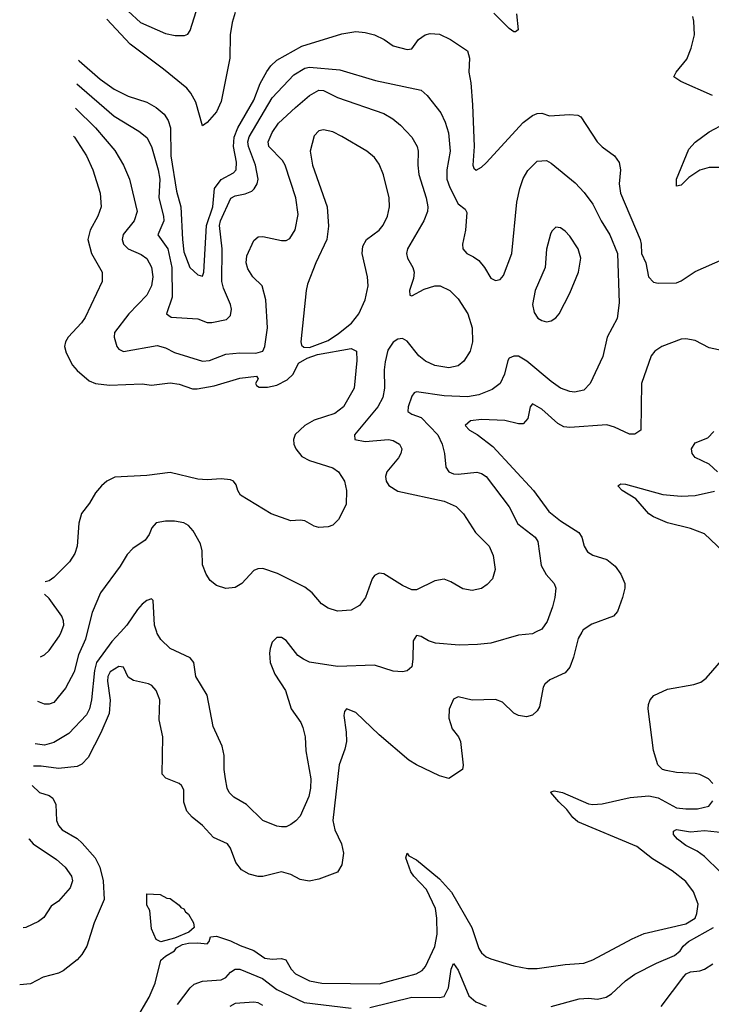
# Model space of a CAD drawing. Header units: inches. Extents: x 1173000 to 1307049, y 522583 to 678455.
# Tile 414 of 617: x 1195803 to 1198779, y 618399 to 622636. Entities that reach past the tile are written whole.
import ezdxf

# ---------------------------------------------------------------- set-up
doc = ezdxf.new("R2010")
doc.units = ezdxf.units.IN
doc.header["$MEASUREMENT"] = 0
doc.layers.add('B1691', color=7, linetype='Continuous')
doc.layers.add('B1692', color=7, linetype='Continuous')

msp = doc.modelspace()

# ---------------------------------------------------------------- linework, layer by layer
at = {"layer": 'B1691', "color": 5}
for points, elevation in [([(1198221.9, 620000), (1198206.6, 619973.4), (1198186.7, 619893.3), (1198169.9, 619850.1), (1198150, 619824.9), (1198084, 619796), (1198062.7, 619777.3), (1198056.3, 619763.7), (1198040.1, 619679.9), (1198030, 619662), (1198010, 619643.8), (1197983.3, 619636.7), (1197950, 619641.7), (1197930, 619652), (1197880, 619700), (1197851.2, 619711.2), (1197750, 619707.3), (1197690, 619722.3), (1197670, 619712.9), (1197650.7, 619669.3), (1197649.3, 619630), (1197664.5, 619584.5), (1197690.8, 619550), (1197699.3, 619530), (1197711.5, 619428.5), (1197709, 619410), (1197650, 619371), (1197610, 619382), (1197510, 619429.3), (1197477, 619450), (1197350, 619558.5), (1197250, 619654.9), (1197209.2, 619670), (1197200.7, 619659.3), (1197198, 619642), (1197208.6, 619570), (1197209.3, 619530), (1197202.3, 619497.7), (1197177.6, 619430), (1197150.5, 619190), (1197158.9, 619150), (1197187.7, 619090), (1197196.8, 619050), (1197190, 618999.1), (1197170, 618967.7), (1197090, 618937.1), (1197049.2, 618929.2), (1197010, 618936.1), (1196970, 618957.7), (1196930, 618969.2), (1196850, 618949.2), (1196830, 618949.2), (1196790, 618959.1), (1196758, 618978), (1196733.1, 619010), (1196710, 619070.5), (1196697, 619090), (1196637.5, 619117.5), (1196590, 619168.7), (1196545, 619205), (1196522.6, 619230), (1196509.2, 619269.2), (1196510, 619322.8), (1196500.1, 619340.1), (1196489.5, 619349.5), (1196432.3, 619372.3), (1196416.5, 619390), (1196419.2, 619550), (1196403.4, 619623.4), (1196406.8, 619710), (1196390.2, 619750), (1196371.3, 619771.3), (1196358.1, 619778.1), (1196292.2, 619792.2), (1196270, 619806.5), (1196250, 619850.4), (1196230, 619852.8), (1196191.9, 619830), (1196182.1, 619810), (1196180.7, 619790), (1196192, 619708), (1196188.7, 619650), (1196153, 619567), (1196098.3, 619461.7), (1196070, 619433), (1196050, 619422.4), (1195970, 619413.3), (1195895.8, 619424.2), (1195862.9, 619423.6)], 1020), ([(1196236.5, 620000), (1196199.8, 619960.2), (1196133.6, 619870), (1196124.4, 619835.6), (1196112.8, 619710), (1196103.8, 619670), (1196090, 619644.6), (1196015.3, 619564.7), (1195950, 619525.3), (1195910, 619514.3), (1195870, 619519.5), (1195869.1, 619519.9)], 1040), ([(1196093.9, 620000), (1196086.5, 619970), (1196056.9, 619903.1), (1196037.4, 619830), (1196000.3, 619759.7), (1195950, 619698.2), (1195930, 619690.2), (1195910, 619690.2), (1195880.6, 619702)], 1060), ([(1195892.9, 619894.3), (1195910, 619902.7), (1195930, 619921.1), (1195975.2, 619984.8), (1195981, 620000)], 1080), ([(1198022.9, 620000), (1198010, 619993.8), (1197950, 619988), (1197830, 619952.6), (1197772.9, 619947.1), (1197694.8, 619945.2), (1197592.6, 619952.6), (1197562.6, 619962.6), (1197530, 619982.3), (1197510, 619986), (1197496.6, 619963.4), (1197495.2, 619884.8), (1197490, 619851), (1197470, 619834.4), (1197450, 619830.3), (1197410, 619833.4), (1197330, 619858.2), (1197170, 619852.9), (1197050, 619872.1), (1197023.7, 619883.7), (1197000.5, 619900.5), (1196950, 619964), (1196930, 619977.7), (1196910, 619978), (1196890, 619957.1), (1196880.7, 619930), (1196877.7, 619910), (1196881, 619870), (1196900.5, 619820.5), (1196947.2, 619750), (1196971, 619670), (1197012.2, 619612.2), (1197022, 619590), (1197031.8, 619550), (1197034.1, 619490), (1197056.6, 619370), (1197055, 619330), (1197046.9, 619293.1), (1197010.5, 619209.5), (1196991.7, 619188.3), (1196970, 619172.4), (1196950, 619163.2), (1196930, 619162.9), (1196910, 619166), (1196849.5, 619189.5), (1196779.7, 619259.7), (1196724.4, 619290), (1196704.6, 619310), (1196695.6, 619330), (1196688.1, 619370), (1196682.4, 619410), (1196682.3, 619470), (1196674.4, 619510), (1196635.3, 619595.3), (1196609.2, 619729.2), (1196561.3, 619810), (1196553, 619870), (1196537.3, 619890), (1196450, 619930.2), (1196410, 619969), (1196394.8, 619994.8), (1196393.1, 620000)], 1040), ([(1198786.3, 619350), (1198767.6, 619370), (1198730, 619388.7), (1198710, 619392.8), (1198630, 619397.2), (1198584.8, 619404.8), (1198569.5, 619410), (1198548.3, 619430), (1198530.7, 619490.7), (1198507.1, 619670), (1198508.3, 619690), (1198516.3, 619710), (1198531.8, 619728.2), (1198590, 619755.9), (1198704.5, 619775.5), (1198734.1, 619785.9), (1198757.4, 619802.6), (1198832.8, 619890)], 980), ([(1195857.6, 619340.4), (1195888.5, 619310), (1195930, 619298), (1195946, 619286), (1195958.4, 619258.4), (1195961.1, 619190), (1195970, 619168.4), (1195986.2, 619150), (1196050, 619112.5), (1196072.3, 619092.3), (1196127.9, 619030), (1196148.7, 618990), (1196162.6, 618930), (1196166.1, 618850), (1196124.2, 618750), (1196092.5, 618650), (1196070, 618613.1), (1196050, 618590.3), (1195990, 618543.6), (1195970, 618532.7), (1195904.4, 618515.6), (1195850, 618487.7), (1195803.2, 618483.7)], 1020), ([(1196301.8, 618330), (1196359.9, 618430), (1196385.9, 618490), (1196410.9, 618589.1), (1196430, 618606.3), (1196469.6, 618630), (1196478.2, 618641.8), (1196503.5, 618656.5), (1196530, 618662.3), (1196570, 618664.1), (1196610, 618659.1), (1196618.4, 618670), (1196624.5, 618690), (1196650, 618692.1), (1196710, 618672.9), (1196752, 618652), (1196810, 618631.3), (1196857.9, 618597.9), (1196890, 618593), (1196930, 618596.2), (1196948.7, 618590), (1196971.3, 618550), (1196989.8, 618529.8), (1197050, 618500.3), (1197102.8, 618490), (1197350, 618487.2), (1197509.7, 618530), (1197534.7, 618545.3), (1197550, 618561.6), (1197590, 618648), (1197599.4, 618700.6), (1197598.2, 618770), (1197591.9, 618811.9), (1197553.2, 618893.2), (1197499, 618950), (1197486.8, 618970), (1197465.3, 619030), (1197469.7, 619050.3), (1197477.7, 619037.7), (1197510, 619020.9), (1197610, 618939.3), (1197661.8, 618881.8), (1197748.3, 618730), (1197779, 618639), (1197790, 618620.3), (1197810, 618603.2), (1197830, 618594.7), (1197930, 618564.7), (1197990, 618553.8), (1198030, 618552.9), (1198150, 618571.1), (1198230, 618576.1), (1198270, 618590.2), (1198438.8, 618681.2), (1198490, 618704.1), (1198670, 618745.7), (1198709.9, 618770.1), (1198717.4, 618790), (1198722.3, 618830), (1198703.1, 618883.1), (1198670, 618927.1), (1198610, 618974), (1198525.4, 619025.4), (1198458.3, 619078.3), (1198204.5, 619184.5), (1198183.1, 619203.1), (1198158, 619238), (1198122.5, 619270), (1198089, 619310), (1198090, 619314), (1198102.6, 619317.4), (1198138.7, 619310), (1198250, 619262.3), (1198270, 619258.7), (1198310, 619261.5), (1198430, 619288.7), (1198510, 619296.5), (1198550, 619287.1), (1198630, 619245), (1198670, 619239.8), (1198719.4, 619240.6), (1198768.3, 619251.7), (1198785.1, 619274.9)], 980), ([(1198816.5, 618970), (1198750, 619034.8), (1198717.9, 619057.9), (1198670, 619082.4), (1198634.2, 619110), (1198615.8, 619130), (1198616, 619144), (1198629.2, 619150.8), (1198690, 619141.9), (1198750, 619146.9), (1198886.7, 619133.3)], 960), ([(1195843.1, 619110.7), (1195843.5, 619110), (1195861.8, 619090), (1195962.1, 619022.1), (1195999.4, 618990), (1196025.8, 618950), (1196030.9, 618930), (1196020, 618900), (1195970, 618842.6), (1195938.8, 618821.2), (1195907.8, 618772.2), (1195884.5, 618755.5), (1195830, 618729.1), (1195818.7, 618727.9)], 1040), ([(1198090, 618389.5), (1198210, 618423.4), (1198250, 618425.9), (1198290, 618420.8), (1198326.6, 618430), (1198350, 618444.8), (1198410, 618500.9), (1198450, 618529.4), (1198543, 618576.9), (1198620.5, 618610), (1198645.1, 618630), (1198658.3, 618650), (1198680.3, 618670), (1198788.7, 618730)], 960), ([(1197310, 618385.9), (1197490, 618429.6), (1197610, 618429.3), (1197630, 618432.7), (1197648.5, 618470), (1197660.3, 618550), (1197670, 618574.8), (1197690, 618546), (1197735.7, 618435.7), (1197766, 618410), (1197810, 618391)], 960), ([(1198563.7, 618390), (1198660.7, 618519.3), (1198670.8, 618530), (1198690, 618538.7), (1198730, 618543.3), (1198750, 618550.6), (1198786.2, 618573.8)], 940), ([(1196482, 618398), (1196537, 618470), (1196554.5, 618485.5), (1196590, 618499.6), (1196670, 618504.4), (1196690, 618515.2), (1196710, 618537.7), (1196730, 618551), (1196750, 618550.1), (1196847.7, 618510), (1196910, 618463.2), (1197027.4, 618407.4), (1197230, 618383)], 960), ([(1196850, 618394.5), (1196830, 618406.1), (1196810, 618408.7), (1196730, 618402.4), (1196708, 618390)], 960)]:
    msp.add_lwpolyline(points, dxfattribs=dict(at, elevation=elevation))
at = {"layer": 'B1691', "color": 5, "elevation": 980}
msp.add_lwpolyline([(1196410, 618668), (1196390, 618678), (1196370, 618724), (1196363.1, 618803.1), (1196350, 618826), (1196350, 618874), (1196408, 618872), (1196436, 618856), (1196450, 618854), (1196490, 618826), (1196496.1, 618816.1), (1196510, 618810.4), (1196516.7, 618796.7), (1196530, 618786.8), (1196550.4, 618750), (1196554, 618730), (1196530.3, 618709.7), (1196470, 618684.5)], close=True, dxfattribs=at)
at = {"layer": 'B1692', "color": 5}
for points, elevation in [([(1196270, 622672), (1196323.2, 622623.2), (1196430, 622577.1), (1196471.9, 622568.1), (1196512.6, 622567.4), (1196526.1, 622573.9), (1196536.3, 622590), (1196587.5, 622750)], 980), ([(1196730, 622666.4), (1196716.9, 622623.1), (1196709, 622570), (1196707.3, 622470), (1196670, 622284.4), (1196650, 622239.8), (1196610, 622193.5), (1196590, 622179.6), (1196560.4, 622280.4), (1196539.8, 622319.8), (1196521.8, 622341.8), (1196422.4, 622422.4), (1196277.9, 622530), (1196178.6, 622638.6)], 980), ([(1197941, 622661), (1197948.2, 622591.8), (1197936.3, 622583.7), (1197930, 622583.2), (1197910, 622598.1), (1197843.8, 622663.8)], 980), ([(1198784, 622310), (1198648.5, 622370), (1198618.3, 622390), (1198627.2, 622410), (1198674.4, 622465.6), (1198692.9, 622512.9), (1198707.1, 622570), (1198704.1, 622630), (1198698.9, 622650)], 980), ([(1196056, 622461.1), (1196059.1, 622459.1), (1196150, 622379.6), (1196210, 622336.7), (1196270, 622306.7), (1196350, 622280.9), (1196390, 622257.9), (1196424.3, 622230), (1196442.6, 622202.6), (1196452, 622170), (1196453.8, 622050), (1196478.4, 621898.4), (1196496.8, 621830), (1196503.2, 621690), (1196510, 621636.9), (1196535.2, 621570), (1196570, 621538), (1196590, 621533), (1196595.8, 621550), (1196607.2, 621750), (1196633.8, 621830), (1196641.5, 621910), (1196670, 621948.7), (1196723, 621977), (1196735.3, 621990), (1196736.7, 622023.3), (1196723.1, 622090), (1196725.6, 622130), (1196742, 622170), (1196810.3, 622289.7), (1196838.5, 622361.5), (1196866.5, 622413.5), (1196883.3, 622436.7), (1196910, 622461), (1197017.5, 622522.5), (1197190, 622575), (1197250, 622584.8), (1197290, 622581), (1197330.3, 622570.3), (1197371.2, 622551.2), (1197410, 622523.1), (1197470, 622507.3), (1197490.2, 622509.8), (1197519.8, 622550), (1197548, 622570), (1197570, 622576), (1197610, 622574.1), (1197656.2, 622550), (1197730, 622501.6), (1197738.9, 622470), (1197736.4, 622410), (1197744.5, 622364.5), (1197751.8, 622270), (1197758.1, 622090), (1197753.2, 622010), (1197757.3, 621997.3), (1197768, 621988), (1197790, 622000.8), (1197810, 622020.6), (1197970, 622194), (1198010, 622224.1), (1198030, 622231.8), (1198050, 622233), (1198082.2, 622222.2), (1198168.6, 622228.6), (1198204.8, 622224.8), (1198217.2, 622217.2), (1198288.3, 622110), (1198310, 622088.2), (1198362, 622050), (1198382, 622022), (1198387.8, 621990), (1198382.5, 621930), (1198388.4, 621890), (1198472.5, 621690), (1198477.9, 621670), (1198479.4, 621630), (1198496.9, 621590), (1198508.6, 621530), (1198530, 621506), (1198550, 621501.6), (1198630, 621503.1), (1198650, 621511.8), (1198710, 621553.1), (1198830, 621605)], 1020), ([(1196049.5, 622359.3), (1196210, 622220.5), (1196316.3, 622156.3), (1196350, 622128.7), (1196370.3, 622090.3), (1196399, 621990), (1196406.1, 621950), (1196401.8, 621870), (1196422.6, 621790), (1196422.9, 621770), (1196397.6, 621710), (1196441.3, 621650), (1196458.3, 621570), (1196458.7, 621441.3), (1196434.5, 621370), (1196455.2, 621355.2), (1196570, 621348.2), (1196610, 621333.3), (1196630, 621332.9), (1196693.5, 621346.5), (1196710, 621362.4), (1196714, 621390), (1196710.2, 621410), (1196680.4, 621480.4), (1196673.4, 621510), (1196674, 621650), (1196662.9, 621750), (1196666.8, 621770), (1196712, 621868), (1196730, 621877.8), (1196773.5, 621886.5), (1196801.6, 621898.4), (1196812.6, 621907.4), (1196825.2, 621930), (1196829.1, 621950), (1196817.5, 622010), (1196787.2, 622090), (1196784.7, 622110), (1196790, 622131.9), (1196890, 622299.1), (1196982.1, 622397.9), (1197030, 622427.5), (1197050, 622431.3), (1197180.7, 622420.7), (1197334, 622374), (1197530, 622332.3), (1197556.4, 622310), (1197615.2, 622235.2), (1197634.3, 622194.3), (1197648.5, 622148.5), (1197655.8, 622070), (1197640.9, 621990), (1197640.9, 621950), (1197653.7, 621913.7), (1197690, 621844), (1197720.1, 621820.1), (1197726.6, 621806.6), (1197720.7, 621730), (1197708.2, 621670), (1197709.3, 621649.3), (1197726.6, 621630), (1197756.2, 621616.2), (1197779, 621599), (1197802.6, 621570), (1197830, 621523.9), (1197850, 621514), (1197870, 621517.6), (1197885, 621535), (1197920.8, 621630), (1197942.3, 621850), (1197954.8, 621910), (1197970, 621953), (1197990, 621986.9), (1198030, 622026.6), (1198070, 622029.7), (1198090, 622018.9), (1198193.5, 621933.5), (1198232.5, 621892.5), (1198270, 621841.7), (1198305.7, 621770), (1198342.8, 621710), (1198375, 621630), (1198382.2, 621417.8), (1198373.3, 621350), (1198331, 621270), (1198312.7, 621187.3), (1198257.8, 621070), (1198230, 621041.3), (1198190, 621033.2), (1198170, 621035.9), (1198130, 621051.1), (1198090, 621078.4), (1197985.9, 621165.9), (1197950, 621187.8), (1197930, 621188.5), (1197910, 621179.2), (1197902.9, 621170), (1197889.1, 621110), (1197870, 621070.3), (1197835.8, 621044.2), (1197778.4, 621021.6), (1197730, 621013.3), (1197630, 621017.2), (1197510, 621034.7), (1197500.5, 621030), (1197490, 621015.5), (1197474.6, 620970), (1197473, 620950), (1197490, 620938.7), (1197530, 620923.5), (1197602.3, 620850), (1197621.5, 620810), (1197630.8, 620770), (1197636.8, 620710), (1197649.7, 620690), (1197670, 620681.7), (1197690, 620680.2), (1197770, 620688.3), (1197790, 620683.2), (1197810, 620670.7), (1197910, 620539.7), (1197947.3, 620467.3), (1198021.2, 620410), (1198032.3, 620390), (1198047.4, 620287.4), (1198068.7, 620248.7), (1198102.6, 620210), (1198109.7, 620190), (1198106.4, 620150), (1198095.6, 620110), (1198073.1, 620046.9), (1198050, 620013.1), (1198022.9, 620000)], 1040), ([(1196042.8, 622254.5), (1196129.3, 622170), (1196212.8, 622072.8), (1196250.4, 622010.4), (1196275, 621950), (1196308.5, 621810), (1196295.6, 621770), (1196248.5, 621711.5), (1196243.7, 621690), (1196249.9, 621670), (1196270, 621650.6), (1196325.5, 621625.5), (1196350, 621607.9), (1196370.8, 621570.8), (1196376.6, 621530), (1196369.9, 621490.1), (1196349.9, 621450.1), (1196272.2, 621370), (1196211.7, 621290), (1196209, 621270), (1196221.3, 621230), (1196230, 621217.8), (1196250, 621207.9), (1196394.2, 621234.2), (1196430, 621223.8), (1196470, 621203.8), (1196590, 621166.3), (1196620.5, 621170), (1196690, 621196.8), (1196750, 621201.9), (1196819.2, 621200.8), (1196850, 621209.8), (1196858.6, 621230), (1196870.1, 621310), (1196862.9, 621430), (1196846.2, 621490), (1196806.8, 621530), (1196784.4, 621564.4), (1196777.5, 621590), (1196780.6, 621619.4), (1196810, 621685.1), (1196830, 621701.3), (1196850, 621703.5), (1196930, 621685.5), (1196950, 621685.3), (1196965.9, 621694.1), (1196988.2, 621731.8), (1197002.1, 621797.9), (1196991.9, 621870), (1196945.4, 622010), (1196934, 622030), (1196875.9, 622090), (1196872.7, 622110), (1196890, 622150.8), (1196917.4, 622190), (1196990, 622258.3), (1197050, 622309.9), (1197090, 622332.1), (1197110.8, 622330.8), (1197170, 622301.2), (1197370, 622232.1), (1197409.3, 622209.3), (1197442.1, 622182.1), (1197489.8, 622130), (1197514, 622090), (1197518.3, 622070), (1197516.8, 622010), (1197520.8, 621970), (1197552.5, 621870), (1197559.9, 621830), (1197558, 621810), (1197542.4, 621770), (1197471.2, 621650), (1197467.9, 621630), (1197472.2, 621610), (1197494.5, 621570), (1197500.5, 621550), (1197498.2, 621521.8), (1197480.9, 621470), (1197482, 621450), (1197490, 621447.3), (1197544.2, 621475.8), (1197590, 621490.6), (1197612.3, 621490), (1197654.3, 621470), (1197690, 621434.3), (1197730.9, 621370), (1197749.8, 621310), (1197751.8, 621250), (1197741, 621210), (1197713.6, 621166.4), (1197690, 621146.7), (1197650, 621138.2), (1197590, 621148.6), (1197550, 621166.2), (1197521.1, 621190), (1197470, 621252.7), (1197450, 621264), (1197430, 621261.5), (1197410, 621249), (1197386.7, 621213.3), (1197376.2, 621163.8), (1197371.5, 621130), (1197372.6, 621050), (1197366, 621010), (1197344.5, 620970), (1197243.7, 620850), (1197245.7, 620830), (1197290, 620821.5), (1197390, 620829.9), (1197410, 620825.7), (1197437.2, 620810), (1197446.8, 620790), (1197443.7, 620770), (1197432.5, 620750), (1197383.5, 620690), (1197377.2, 620670), (1197380.4, 620650), (1197391.3, 620631.3), (1197430, 620607.4), (1197630, 620564.7), (1197681.4, 620541.4), (1197713.3, 620510), (1197764.5, 620430), (1197823.1, 620370), (1197839.8, 620330), (1197849.7, 620270), (1197836.9, 620230), (1197814.7, 620205.3), (1197790, 620188.9), (1197750, 620179.5), (1197710, 620187.2), (1197657.8, 620217.8), (1197630, 620227.9), (1197590, 620221.2), (1197510, 620183.2), (1197490, 620183.2), (1197450, 620201.2), (1197370, 620251.4), (1197350, 620254.3), (1197330, 620244.4), (1197319.7, 620230), (1197290.8, 620149.2), (1197264.8, 620115.2), (1197230, 620094.9), (1197170, 620090.3), (1197130, 620103.1), (1197102, 620122), (1197061.3, 620170), (1197030, 620194.6), (1196912.6, 620252.6), (1196850, 620273.9), (1196827.2, 620272.8), (1196810, 620265.3), (1196758.4, 620210), (1196730, 620192.7), (1196690, 620188.7), (1196650, 620201.3), (1196623, 620223), (1196604.9, 620250), (1196590.3, 620290.3), (1196588.1, 620350), (1196581.2, 620381.2), (1196550, 620436.4), (1196530, 620459.5), (1196510, 620470.3), (1196470, 620478), (1196430, 620477.7), (1196390, 620470.3), (1196371.8, 620450), (1196359.8, 620420.2), (1196342.9, 620397.1), (1196290, 620360.9), (1196265.4, 620334.6), (1196236.1, 620283.9), (1196151.1, 620170), (1196114.8, 620085.2), (1196093.9, 620000)], 1060), ([(1198830, 621999.9), (1198770, 621999.4), (1198730, 621988.6), (1198682.9, 621957.1), (1198650, 621923.4), (1198630, 621919.6), (1198628.7, 621950), (1198681.8, 622078.2), (1198710, 622108.5), (1198770, 622153.2), (1198840.4, 622190)], 980), ([(1196035.2, 622134), (1196038.4, 622130), (1196090.3, 622050.3), (1196118.4, 621990), (1196149.3, 621890), (1196154.3, 621830), (1196139.5, 621790), (1196106, 621730), (1196097, 621690), (1196112.6, 621630), (1196158.2, 621550), (1196157.6, 621510), (1196084.9, 621355.1), (1196068.7, 621331.3), (1196012.1, 621270), (1195999.8, 621250), (1195996.5, 621230), (1196003.1, 621203.1), (1196030, 621149.7), (1196050, 621126), (1196102.5, 621082.5), (1196130, 621069.8), (1196190, 621063.2), (1196330, 621068.7), (1196370, 621064), (1196450, 621073.1), (1196490, 621067.5), (1196547.4, 621047.4), (1196567, 621047), (1196639.6, 621060.4), (1196750, 621093.2), (1196822, 621102), (1196829.4, 621090), (1196818.4, 621070), (1196822.3, 621062.3), (1196834, 621054), (1196870, 621055.1), (1196910, 621063.1), (1196953.6, 621086.4), (1196979.6, 621110), (1197002.5, 621157.5), (1197040.5, 621179.5), (1197084.1, 621195.9), (1197230, 621220.6), (1197252.7, 621210), (1197254.5, 621170), (1197241.7, 621050), (1197195.9, 620970), (1197159.2, 620940.8), (1197070, 620913.1), (1197029.9, 620890.1), (1196988.7, 620851.3), (1196980.8, 620830), (1196982.5, 620810), (1196990.7, 620790), (1197016.5, 620756.5), (1197050, 620738.7), (1197150, 620707.7), (1197175.6, 620690), (1197201.2, 620650), (1197209.8, 620610), (1197207.4, 620550), (1197174.9, 620485.1), (1197150, 620460.3), (1197130, 620453.4), (1197090, 620450.4), (1197070, 620456.4), (1197030, 620479.3), (1197010, 620482.8), (1196970, 620479.1), (1196885.5, 620510), (1196753.4, 620590), (1196741.6, 620610), (1196734.4, 620634.4), (1196722.8, 620650), (1196710, 620656.4), (1196670, 620660.3), (1196610, 620655.6), (1196570, 620658.5), (1196450, 620687.6), (1196350, 620674.8), (1196213.2, 620666.8), (1196178, 620650), (1196155.8, 620630), (1196130, 620600.4), (1196104.1, 620555.9), (1196068.7, 620511.3), (1196057.8, 620470), (1196050.7, 620370), (1196040.9, 620339.1), (1196017.3, 620302.7), (1195950, 620235.3), (1195930, 620220.7), (1195913.3, 620216.8)], 1080), ([(1198850, 621207.2), (1198770, 621223.9), (1198710, 621255.5), (1198670, 621263.2), (1198650, 621261.2), (1198565.6, 621230), (1198535.8, 621210), (1198519.8, 621190), (1198478.2, 621070), (1198475.4, 620870), (1198450, 620852), (1198427.6, 620852.4), (1198362.8, 620882.8), (1198330, 620892.2), (1198170, 620880.9), (1198144, 620884), (1198118.1, 620898.1), (1198050, 620959.7), (1198010, 620982.6), (1197999.1, 620970), (1197990, 620920.3), (1197970, 620897.4), (1197950, 620897), (1197890, 620911.1), (1197790, 620915.8), (1197742.4, 620910), (1197720.5, 620890), (1197738, 620870), (1197771.2, 620851.2), (1197839.4, 620799.4), (1198013.3, 620610), (1198080.2, 620520.2), (1198130, 620479.9), (1198208.4, 620430), (1198222.4, 620410), (1198231.7, 620370), (1198245.7, 620345.7), (1198270, 620332.2), (1198330, 620313.5), (1198364.7, 620284.7), (1198389.8, 620250), (1198407.1, 620210), (1198407.1, 620190), (1198396.9, 620150), (1198376, 620090), (1198358.7, 620070), (1198265.3, 620034.7), (1198227.7, 620010), (1198221.9, 620000)], 1020), ([(1198805.2, 620690), (1198770, 620722.9), (1198710, 620752.3), (1198696.5, 620770), (1198693.8, 620790), (1198710, 620814.9), (1198763.8, 620836.2), (1198790, 620864.6)], 980), ([(1198830, 620348.2), (1198750, 620423.6), (1198690, 620447.1), (1198591.2, 620471.2), (1198530, 620496.6), (1198510.6, 620510), (1198454.7, 620574.7), (1198396.2, 620610), (1198377, 620630), (1198390, 620638.7), (1198410, 620637.6), (1198570, 620593.2), (1198650, 620585.5), (1198710, 620589), (1198792.7, 620607.3)], 980), ([(1195981, 620000), (1195992.5, 620030), (1195991.9, 620050), (1195984, 620070), (1195930, 620146), (1195910, 620164)], 1080), ([(1196393.1, 620000), (1196383.3, 620030), (1196376.9, 620136.9), (1196370, 620143.8), (1196350, 620136.5), (1196330, 620121.5), (1196310, 620097.7), (1196264.1, 620030), (1196236.5, 620000)], 1040)]:
    msp.add_lwpolyline(points, dxfattribs=dict(at, elevation=elevation))
for points, elevation in [([(1197110, 622162), (1197090, 622157.4), (1197070, 622135.6), (1197052.6, 622070), (1197063.1, 622010), (1197126.3, 621830), (1197132.5, 621747.5), (1197124.1, 621690), (1197077.2, 621590), (1197042.2, 621497.8), (1197036.1, 621470), (1197012.4, 621250), (1197015.6, 621235.6), (1197026.1, 621226.1), (1197050, 621226), (1197130, 621255.9), (1197175, 621285), (1197231.1, 621330), (1197262.5, 621370), (1197289.8, 621430), (1197302.4, 621490), (1197300.4, 621530), (1197276.4, 621630), (1197279.2, 621660.8), (1197295.1, 621690), (1197350, 621730.3), (1197367.7, 621752.3), (1197385.3, 621790), (1197394, 621830), (1197393.2, 621870), (1197368.4, 621968.4), (1197350, 622013.6), (1197330, 622043.5), (1197296.9, 622070), (1197190, 622133.1), (1197150, 622153.1)], 1080), ([(1198110, 621743.7), (1198093.4, 621726.6), (1198087.1, 621712.9), (1198070, 621648.7), (1198064.2, 621570), (1198020.6, 621470), (1198009.3, 621410), (1198016.5, 621376.5), (1198032.3, 621352.3), (1198050, 621340.9), (1198070, 621336), (1198090, 621339.5), (1198110, 621352.4), (1198124.7, 621370), (1198170, 621459.1), (1198207.4, 621550), (1198218, 621610), (1198206.2, 621650), (1198170, 621704.2), (1198150, 621726), (1198130, 621739.6)], 1060)]:
    msp.add_lwpolyline(points, close=True, dxfattribs=dict(at, elevation=elevation))

doc.saveas('drawing.dxf')
